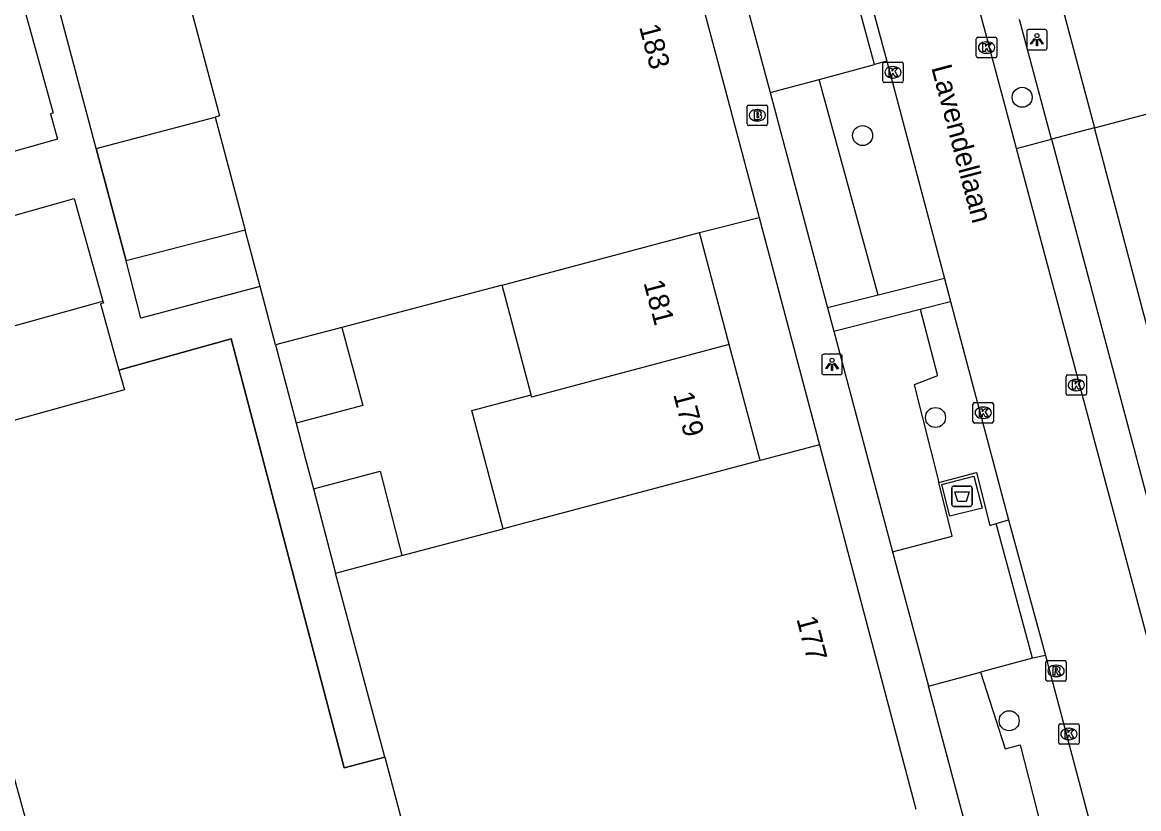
# Model space of a CAD drawing. Extents: x 162542 to 163144, y 380786 to 381511.
# Drawn here: x 162600.8 to 162655.3, y 381111.7 to 381150.2 of the extents above; entities that cross this region are included whole.
import ezdxf

# ---------------------------------------------------------------- set-up
doc = ezdxf.new("R2010")
doc.units = 0
for name, color, linetype in [('IMGEO_Afval_apart_plaats', 7, 'Continuous'), ('IMGEO_Boom', 7, 'Continuous'), ('IMGEO_Brandkraan', 7, 'Continuous'), ('IMGEO_Groenvoorziening', 7, 'Continuous'), ('IMGEO_Kolk', 7, 'Continuous'), ('IMGEO_Lichtpunt', 7, 'Continuous'), ('IMGEO_Muur', 7, 'Continuous'), ('IMGEO_Openbare_ruimte_label', 7, 'Continuous'), ('IMGEO_Pand', 7, 'Continuous'), ('IMGEO_Pand_nummerreeks', 7, 'Continuous'), ('IMGEO_Parkeervlak_open', 7, 'Continuous'), ('IMGEO_Rijbaan_lokaal_open', 7, 'Continuous'), ('IMGEO_Rioolput', 7, 'Continuous'), ('IMGEO_Voetpad_gesloten', 7, 'Continuous'), ('IMGEO_Voetpad_open', 7, 'Continuous')]:
    doc.layers.add(name, color=color, linetype=linetype)

msp = doc.modelspace()

# ---------------------------------------------------------------- linework, layer by layer
at = {"layer": 'IMGEO_Afval_apart_plaats'}
for p, q in [((162646.309, 381127.525), (162647.099, 381127.525)), ((162647.099, 381127.525), (162646.309, 381127.525)), ((162646.209, 381126.625), (162646.209, 381127.425)), ((162646.209, 381127.425), (162646.209, 381126.625)), ((162647.199, 381127.425), (162647.199, 381126.625)), ((162647.199, 381126.625), (162647.199, 381127.425)), ((162647.099, 381126.525), (162646.309, 381126.525)), ((162646.309, 381126.525), (162647.099, 381126.525))]:
    msp.add_line(p, q, dxfattribs=at)
msp.add_lwpolyline([(162646.352, 381127.239), (162647.056, 381127.239), (162646.907, 381126.769), (162646.501, 381126.769), (162646.352, 381127.239)], dxfattribs=at)
for centre, start, end in [((162646.309, 381127.425), 90, 180), ((162646.309, 381127.425), 90, 180), ((162647.099, 381127.425), 0, 90), ((162647.099, 381127.425), 360, 90), ((162646.309, 381126.625), 180, 270), ((162646.309, 381126.625), 180, 270), ((162647.099, 381126.625), 270, 0), ((162647.099, 381126.625), 270, 0)]:
    msp.add_arc(centre, 0.1, start, end, dxfattribs=at)
at = {"layer": 'IMGEO_Boom'}
for centre in [(162649.65, 381146.551), (162641.848, 381144.68), (162645.411, 381130.88), (162649.015, 381116.036)]:
    msp.add_circle(centre, 0.489, dxfattribs=at)
at = {"layer": 'IMGEO_Brandkraan'}
for p, q in [((162636.198, 381145.246), (162636.198, 381146.098)), ((162636.273, 381146.172), (162637.125, 381146.172)), ((162637.199, 381146.098), (162637.199, 381145.246)), ((162636.686, 381145.952), (162636.711, 381145.952)), ((162637.125, 381145.172), (162636.273, 381145.172)), ((162636.709, 381145.392), (162636.684, 381145.392))]:
    msp.add_line(p, q, dxfattribs=at)
for points in [[(162636.198, 381145.246), (162636.198, 381146.098)], [(162636.273, 381146.172), (162637.125, 381146.172)], [(162637.199, 381146.098), (162637.199, 381145.246)], [(162636.546, 381145.872), (162636.546, 381145.472), (162636.759, 381145.472)], [(162636.777, 381145.872), (162636.546, 381145.872)], [(162636.725, 381145.791), (162636.671, 381145.791), (162636.671, 381145.715)], [(162636.671, 381145.715), (162636.724, 381145.715)], [(162636.733, 381145.639), (162636.671, 381145.639), (162636.671, 381145.558)], [(162636.671, 381145.558), (162636.733, 381145.558)], [(162637.125, 381145.172), (162636.273, 381145.172)]]:
    msp.add_lwpolyline(points, dxfattribs=at)
for centre, radius, start, end in [((162636.275, 381146.096), 0.0765, 91.552, 178.448), ((162636.275, 381146.096), 0.0765, 91.552, 178.448), ((162637.123, 381146.096), 0.0765, 1.552, 88.448), ((162637.123, 381146.096), 0.0765, 1.552, 88.448), ((162636.726, 381145.753), 0.0379, 267.8285, 90.9355), ((162636.734, 381145.598), 0.0404, 269.8759, 90.5077), ((162636.765, 381145.723), 0.251, 268.6676, 293.5347), ((162636.781, 381145.727), 0.145, 59.4692, 91.5367), ((162636.806, 381145.774), 0.0922, 285.5137, 58.1501), ((162636.811, 381145.582), 0.105, 301.3115, 78.989), ((162636.275, 381145.248), 0.0765, 181.552, 268.448), ((162636.275, 381145.248), 0.0765, 181.552, 268.448), ((162637.123, 381145.248), 0.0765, 271.552, 358.448), ((162637.123, 381145.248), 0.0765, 271.552, 358.448)]:
    msp.add_arc(centre, radius, start, end, dxfattribs=at)
for centre, major_axis, ratio, start_param, end_param in [((162636.685, 381145.672), (-0.387, 0.002), 0.722429, 4.712389, 7.853982), ((162636.71, 381145.672), (-0.39, 0.002), 0.717154, 1.570796, 4.712389)]:
    msp.add_ellipse(centre, major_axis=major_axis, ratio=ratio, start_param=start_param, end_param=end_param, dxfattribs=at)
at = {"layer": 'IMGEO_Groenvoorziening'}
for points in [[(162642.612, 381136.866), (162639.72, 381147.43)], [(162644.655, 381136.184), (162645.512, 381132.926), (162644.373, 381132.48), (162645.568, 381127.699)], [(162647.612, 381118.42), (162648.817, 381114.655), (162649.56, 381114.853), (162650.996, 381109.159), (162650.154, 381109.01), (162650.946, 381105.841), (162651.491, 381105.99), (162652.085, 381103.415), (162653.175, 381103.613), (162653.617, 381101.793)]]:
    msp.add_lwpolyline(points, dxfattribs=at)
at = {"layer": 'IMGEO_Kolk'}
for p, q in [((162647.408, 381148.562), (162647.408, 381149.414)), ((162647.483, 381149.488), (162648.335, 381149.488)), ((162647.896, 381149.268), (162647.921, 381149.268)), ((162648.409, 381149.414), (162648.409, 381148.562)), ((162642.83, 381147.35), (162642.83, 381148.202)), ((162642.905, 381148.276), (162643.757, 381148.276)), ((162643.831, 381148.202), (162643.831, 381147.35)), ((162648.335, 381148.488), (162647.483, 381148.488)), ((162647.919, 381148.708), (162647.894, 381148.708)), ((162643.318, 381148.056), (162643.343, 381148.056)), ((162643.757, 381147.276), (162642.905, 381147.276)), ((162643.341, 381147.496), (162643.316, 381147.496)), ((162651.794, 381132.042), (162651.794, 381132.894)), ((162651.869, 381132.968), (162652.721, 381132.968)), ((162652.795, 381132.894), (162652.795, 381132.042)), ((162652.282, 381132.748), (162652.307, 381132.748)), ((162652.721, 381131.968), (162651.869, 381131.968)), ((162652.305, 381132.188), (162652.28, 381132.188)), ((162647.244, 381130.684), (162647.244, 381131.536)), ((162647.319, 381131.61), (162648.171, 381131.61)), ((162647.732, 381131.39), (162647.757, 381131.39)), ((162648.245, 381131.536), (162648.245, 381130.684)), ((162647.755, 381130.83), (162647.73, 381130.83)), ((162648.171, 381130.61), (162647.319, 381130.61)), ((162651.435, 381114.963), (162651.435, 381115.815)), ((162651.51, 381115.889), (162652.362, 381115.889)), ((162651.923, 381115.669), (162651.948, 381115.669)), ((162652.436, 381115.815), (162652.436, 381114.963)), ((162652.362, 381114.889), (162651.51, 381114.889)), ((162651.946, 381115.109), (162651.921, 381115.109))]:
    msp.add_line(p, q, dxfattribs=at)
for points in [[(162647.408, 381148.562), (162647.408, 381149.414)], [(162647.483, 381149.488), (162648.335, 381149.488)], [(162648.409, 381149.414), (162648.409, 381148.562)], [(162647.729, 381149.188), (162647.852, 381149.188), (162647.852, 381149.037), (162647.982, 381149.188), (162648.146, 381149.188), (162648, 381149.037), (162648.153, 381148.788), (162648.001, 381148.788), (162647.916, 381148.952), (162647.852, 381148.885), (162647.852, 381148.788), (162647.729, 381148.788), (162647.729, 381149.188)], [(162642.83, 381147.35), (162642.83, 381148.202)], [(162642.905, 381148.276), (162643.757, 381148.276)], [(162643.831, 381148.202), (162643.831, 381147.35)], [(162648.335, 381148.488), (162647.483, 381148.488)], [(162643.151, 381147.976), (162643.274, 381147.976), (162643.274, 381147.825), (162643.404, 381147.976), (162643.568, 381147.976), (162643.422, 381147.825), (162643.575, 381147.576), (162643.423, 381147.576), (162643.338, 381147.74), (162643.274, 381147.673), (162643.274, 381147.576), (162643.151, 381147.576), (162643.151, 381147.976)], [(162643.757, 381147.276), (162642.905, 381147.276)], [(162651.794, 381132.042), (162651.794, 381132.894)], [(162651.869, 381132.968), (162652.721, 381132.968)], [(162652.795, 381132.894), (162652.795, 381132.042)], [(162652.115, 381132.668), (162652.238, 381132.668), (162652.238, 381132.517), (162652.368, 381132.668), (162652.532, 381132.668), (162652.386, 381132.517), (162652.539, 381132.268), (162652.387, 381132.268), (162652.302, 381132.432), (162652.238, 381132.365), (162652.238, 381132.268), (162652.115, 381132.268), (162652.115, 381132.668)], [(162652.721, 381131.968), (162651.869, 381131.968)], [(162647.244, 381130.684), (162647.244, 381131.536)], [(162647.319, 381131.61), (162648.171, 381131.61)], [(162647.565, 381131.31), (162647.688, 381131.31), (162647.688, 381131.159), (162647.818, 381131.31), (162647.982, 381131.31), (162647.836, 381131.159), (162647.989, 381130.91), (162647.837, 381130.91), (162647.752, 381131.074), (162647.688, 381131.007), (162647.688, 381130.91), (162647.565, 381130.91), (162647.565, 381131.31)], [(162648.245, 381131.536), (162648.245, 381130.684)], [(162648.171, 381130.61), (162647.319, 381130.61)], [(162651.435, 381114.963), (162651.435, 381115.815)], [(162651.51, 381115.889), (162652.362, 381115.889)], [(162651.756, 381115.589), (162651.879, 381115.589), (162651.879, 381115.438), (162652.009, 381115.589), (162652.173, 381115.589), (162652.027, 381115.438), (162652.18, 381115.189), (162652.028, 381115.189), (162651.943, 381115.353), (162651.879, 381115.286), (162651.879, 381115.189), (162651.756, 381115.189), (162651.756, 381115.589)], [(162652.436, 381115.815), (162652.436, 381114.963)], [(162652.362, 381114.889), (162651.51, 381114.889)]]:
    msp.add_lwpolyline(points, dxfattribs=at)
for centre, start, end in [((162647.485, 381149.412), 91.552, 178.448), ((162647.485, 381149.412), 91.552, 178.448), ((162648.333, 381149.412), 1.552, 88.448), ((162648.333, 381149.412), 1.552, 88.448), ((162642.907, 381148.2), 91.552, 178.448), ((162642.907, 381148.2), 91.552, 178.448), ((162643.755, 381148.2), 1.552, 88.448), ((162643.755, 381148.2), 1.552, 88.448), ((162647.485, 381148.564), 181.552, 268.448), ((162647.485, 381148.564), 181.552, 268.448), ((162648.333, 381148.564), 271.552, 358.448), ((162648.333, 381148.564), 271.552, 358.448), ((162642.907, 381147.352), 181.552, 268.448), ((162642.907, 381147.352), 181.552, 268.448), ((162643.755, 381147.352), 271.552, 358.448), ((162643.755, 381147.352), 271.552, 358.448), ((162651.871, 381132.892), 91.552, 178.448), ((162651.871, 381132.892), 91.552, 178.448), ((162652.719, 381132.892), 1.552, 88.448), ((162652.719, 381132.892), 1.552, 88.448), ((162651.871, 381132.044), 181.552, 268.448), ((162651.871, 381132.044), 181.552, 268.448), ((162652.719, 381132.044), 271.552, 358.448), ((162652.719, 381132.044), 271.552, 358.448), ((162647.321, 381131.534), 91.552, 178.448), ((162647.321, 381131.534), 91.552, 178.448), ((162648.169, 381131.534), 1.552, 88.448), ((162648.169, 381131.534), 1.552, 88.448), ((162647.321, 381130.686), 181.552, 268.448), ((162647.321, 381130.686), 181.552, 268.448), ((162648.169, 381130.686), 271.552, 358.448), ((162648.169, 381130.686), 271.552, 358.448), ((162651.512, 381115.813), 91.552, 178.448), ((162651.512, 381115.813), 91.552, 178.448), ((162652.36, 381115.813), 1.552, 88.448), ((162652.36, 381115.813), 1.552, 88.448), ((162651.512, 381114.965), 181.552, 268.448), ((162651.512, 381114.965), 181.552, 268.448), ((162652.36, 381114.965), 271.552, 358.448), ((162652.36, 381114.965), 271.552, 358.448)]:
    msp.add_arc(centre, 0.0765, start, end, dxfattribs=at)
for centre, major_axis, ratio, start_param, end_param in [((162647.895, 381148.988), (-0.387, 0.002), 0.722429, 4.712389, 7.853982), ((162647.92, 381148.988), (-0.39, 0.002), 0.717154, 1.570796, 4.712389), ((162643.317, 381147.776), (-0.387, 0.002), 0.722429, 4.712389, 7.853982), ((162643.342, 381147.776), (-0.39, 0.002), 0.717154, 1.570796, 4.712389), ((162652.281, 381132.468), (-0.387, 0.002), 0.722429, 4.712389, 7.853982), ((162652.306, 381132.468), (-0.39, 0.002), 0.717154, 1.570796, 4.712389), ((162647.731, 381131.11), (-0.387, 0.002), 0.722429, 4.712389, 7.853982), ((162647.756, 381131.11), (-0.39, 0.002), 0.717154, 1.570796, 4.712389), ((162651.922, 381115.389), (-0.387, 0.002), 0.722429, 4.712389, 7.853982), ((162651.947, 381115.389), (-0.39, 0.002), 0.717154, 1.570796, 4.712389)]:
    msp.add_ellipse(centre, major_axis=major_axis, ratio=ratio, start_param=start_param, end_param=end_param, dxfattribs=at)
at = {"layer": 'IMGEO_Lichtpunt'}
for p, q in [((162650.773, 381149.868), (162649.965, 381149.868)), ((162650.773, 381149.868), (162649.965, 381149.868)), ((162649.871, 381149.773), (162649.871, 381148.966)), ((162649.871, 381149.773), (162649.871, 381148.966)), ((162650.867, 381148.966), (162650.867, 381149.773)), ((162650.867, 381148.966), (162650.867, 381149.773)), ((162649.965, 381148.872), (162650.773, 381148.872)), ((162649.965, 381148.872), (162650.773, 381148.872)), ((162639.854, 381133.88), (162639.854, 381133.073)), ((162639.854, 381133.88), (162639.854, 381133.073)), ((162640.756, 381133.975), (162639.948, 381133.975)), ((162640.756, 381133.975), (162639.948, 381133.975)), ((162640.85, 381133.073), (162640.85, 381133.88)), ((162640.85, 381133.073), (162640.85, 381133.88)), ((162639.948, 381132.979), (162640.756, 381132.979)), ((162639.948, 381132.979), (162640.756, 381132.979))]:
    msp.add_line(p, q, dxfattribs=at)
for points in [[(162650.245, 381149.437), (162650.284, 381149.409), (162650.096, 381149.147), (162650.058, 381149.174), (162650.245, 381149.437)], [(162650.347, 381149.389), (162650.394, 381149.389), (162650.394, 381149.067), (162650.347, 381149.067), (162650.347, 381149.389)], [(162650.457, 381149.409), (162650.495, 381149.436), (162650.682, 381149.174), (162650.643, 381149.146), (162650.457, 381149.409)], [(162640.228, 381133.544), (162640.267, 381133.516), (162640.079, 381133.254), (162640.041, 381133.281), (162640.228, 381133.544)], [(162640.33, 381133.496), (162640.377, 381133.496), (162640.377, 381133.174), (162640.33, 381133.174), (162640.33, 381133.496)], [(162640.44, 381133.516), (162640.478, 381133.543), (162640.665, 381133.281), (162640.626, 381133.253), (162640.44, 381133.516)]]:
    msp.add_lwpolyline(points, dxfattribs=at)
for centre in [(162650.37, 381149.571), (162640.353, 381133.678)]:
    msp.add_circle(centre, 0.0994, dxfattribs=at)
for centre, start, end in [((162649.965, 381149.773), 90, 180), ((162649.965, 381149.773), 90, 180), ((162650.773, 381149.773), 0, 90), ((162650.773, 381149.773), 0, 90), ((162649.965, 381148.966), 180, 270), ((162649.965, 381148.966), 180, 270), ((162650.773, 381148.966), 270, 0), ((162650.773, 381148.966), 270, 360), ((162639.948, 381133.88), 90, 180), ((162639.948, 381133.88), 90, 180), ((162640.756, 381133.88), 0, 90), ((162640.756, 381133.88), 0, 90), ((162639.948, 381133.073), 180, 270), ((162639.948, 381133.073), 180, 270), ((162640.756, 381133.073), 270, 0), ((162640.756, 381133.073), 270, 360)]:
    msp.add_arc(centre, 0.0946, start, end, dxfattribs=at)
at = {"layer": 'IMGEO_Muur'}
for points in [[(162604.364, 381144.046), (162605.83, 381138.548)], [(162618.478, 381114.259), (162616.499, 381113.731), (162610.976, 381134.738), (162605.484, 381133.2)]]:
    msp.add_lwpolyline(points, dxfattribs=at)
at = {"layer": 'IMGEO_Pand'}
for points in [[(162648.45, 381162.897), (162651.526, 381151.298), (162653.181, 381145.057)], [(162632.03, 381158.534), (162635.122, 381146.939), (162636.792, 381140.677)], [(162600.237, 381153.107), (162602.258, 381145.771), (162602.133, 381145.736), (162602.48, 381144.497), (162598.075, 381143.264), (162598.887, 381140.365), (162603.291, 381141.599), (162604.699, 381136.572)], [(162604.364, 381144.046), (162601.824, 381153.619)], [(162608.82, 381152.374), (162608.616, 381152.32), (162610.393, 381145.637), (162610.195, 381145.585)], [(162604.364, 381144.046), (162610.195, 381145.585)], [(162610.195, 381145.585), (162611.492, 381140.668), (162611.654, 381140.055)], [(162653.181, 381145.057), (162656.081, 381145.826)], [(162633.868, 381139.932), (162636.792, 381140.677)], [(162611.654, 381140.055), (162605.83, 381138.548)], [(162612.385, 381137.285), (162611.654, 381140.055)], [(162624.218, 381137.357), (162633.868, 381139.932)], [(162635.326, 381134.447), (162633.868, 381139.932)], [(162612.385, 381137.285), (162606.555, 381135.747), (162605.83, 381138.548)], [(162613.138, 381134.433), (162612.385, 381137.285)], [(162624.218, 381137.357), (162616.382, 381135.289)], [(162625.635, 381131.991), (162624.218, 381137.357)], [(162599.227, 381134.15), (162598.993, 381134.999), (162604.699, 381136.572)], [(162604.699, 381136.572), (162604.726, 381136.477), (162604.581, 381136.436), (162605.484, 381133.2)], [(162616.382, 381135.289), (162613.138, 381134.433)], [(162616.382, 381135.289), (162617.406, 381131.463), (162614.146, 381130.604)], [(162605.484, 381133.2), (162605.755, 381132.226), (162600.343, 381130.735), (162599.39, 381134.195), (162599.227, 381134.15)], [(162613.138, 381134.433), (162614.146, 381130.604)], [(162635.326, 381134.447), (162625.664, 381131.88), (162625.635, 381131.991)], [(162636.835, 381128.769), (162635.326, 381134.447)], [(162624.265, 381125.424), (162622.734, 381131.225), (162625.635, 381131.991)], [(162639.746, 381129.54), (162636.835, 381128.769)], [(162639.746, 381129.54), (162641.278, 381123.741), (162644.458, 381111.704)], [(162636.835, 381128.769), (162624.265, 381125.424)], [(162614.993, 381127.388), (162618.253, 381128.253), (162619.323, 381124.12)], [(162614.993, 381127.388), (162616.078, 381123.263)], [(162619.323, 381124.12), (162624.265, 381125.424)], [(162616.078, 381123.263), (162619.323, 381124.12)], [(162618.478, 381114.259), (162617.623, 381117.468), (162616.078, 381123.263)], [(162604.769, 381110.039), (162604.657, 381110.447), (162604.526, 381110.924), (162601.255, 381110.023), (162600.441, 381112.98), (162599.706, 381115.648)], [(162618.478, 381114.259), (162620.529, 381106.565)]]:
    msp.add_lwpolyline(points, dxfattribs=at)
at = {"layer": 'IMGEO_Parkeervlak_open'}
for points in [[(162639.72, 381147.43), (162642.421, 381148.163)], [(162637.327, 381146.78), (162639.72, 381147.43)], [(162649.38, 381144.042), (162651.083, 381144.497)]]:
    msp.add_lwpolyline(points, dxfattribs=at)
at = {"layer": 'IMGEO_Rijbaan_lokaal_open'}
for points in [[(162649.38, 381144.042), (162643.686, 381165.375)], [(162641.237, 381154.972), (162643.024, 381148.328)], [(162643.024, 381148.328), (162645.846, 381137.677)], [(162657.855, 381112.29), (162649.38, 381144.042)], [(162645.846, 381137.677), (162646.141, 381136.563)], [(162646.141, 381136.563), (162648.974, 381125.871)], [(162648.974, 381125.871), (162650.784, 381119.239)], [(162650.784, 381119.239), (162654.437, 381105.453)]]:
    msp.add_lwpolyline(points, dxfattribs=at)
at = {"layer": 'IMGEO_Rioolput'}
for p, q in [((162650.807, 381118.053), (162650.807, 381118.905)), ((162650.882, 381118.979), (162651.734, 381118.979)), ((162651.295, 381118.759), (162651.32, 381118.759)), ((162651.808, 381118.905), (162651.808, 381118.053)), ((162651.318, 381118.199), (162651.293, 381118.199)), ((162651.734, 381117.979), (162650.882, 381117.979))]:
    msp.add_line(p, q, dxfattribs=at)
for points in [[(162650.807, 381118.053), (162650.807, 381118.905)], [(162650.882, 381118.979), (162651.734, 381118.979)], [(162651.808, 381118.905), (162651.808, 381118.053)], [(162651.396, 381118.677), (162651.144, 381118.679), (162651.144, 381118.279)], [(162651.144, 381118.279), (162651.268, 381118.279), (162651.268, 381118.441), (162651.279, 381118.441)], [(162651.322, 381118.598), (162651.268, 381118.598), (162651.268, 381118.517)], [(162651.268, 381118.517), (162651.32, 381118.517)], [(162651.326, 381118.412), (162651.397, 381118.279), (162651.537, 381118.279), (162651.472, 381118.405)], [(162651.734, 381117.979), (162650.882, 381117.979)]]:
    msp.add_lwpolyline(points, dxfattribs=at)
for centre, radius, start, end in [((162650.884, 381118.903), 0.0765, 91.552, 178.448), ((162650.884, 381118.903), 0.0765, 91.552, 178.448), ((162651.732, 381118.903), 0.0765, 1.552, 88.448), ((162651.732, 381118.903), 0.0765, 1.552, 88.448), ((162651.278, 381118.388), 0.0533, 26.0293, 88.6989), ((162651.304, 381118.706), 0.19, 274.7715, 282.9687), ((162651.328, 381118.502), 0.0964, 77.0061, 93.1865), ((162651.342, 381118.559), 0.0378, 276.6634, 79.6772), ((162651.395, 381118.567), 0.109, 350.3612, 89.416), ((162651.393, 381118.567), 0.112, 277.5842, 350.9817), ((162651.377, 381118.352), 0.108, 29.5134, 73.7905), ((162650.884, 381118.055), 0.0765, 181.552, 268.448), ((162650.884, 381118.055), 0.0765, 181.552, 268.448), ((162651.732, 381118.055), 0.0765, 271.552, 358.448), ((162651.732, 381118.055), 0.0765, 271.552, 358.448)]:
    msp.add_arc(centre, radius, start, end, dxfattribs=at)
for centre, major_axis, ratio, start_param, end_param in [((162651.294, 381118.479), (-0.387, 0.002), 0.722429, 4.712389, 7.853982), ((162651.319, 381118.479), (-0.39, 0.002), 0.717154, 1.570796, 4.712389)]:
    msp.add_ellipse(centre, major_axis=major_axis, ratio=ratio, start_param=start_param, end_param=end_param, dxfattribs=at)
at = {"layer": 'IMGEO_Voetpad_gesloten'}
msp.add_lwpolyline([(162646.117, 381126.048), (162645.722, 381127.603), (162647.292, 381128.002), (162647.687, 381126.447), (162646.117, 381126.048)], dxfattribs=at)
at = {"layer": 'IMGEO_Voetpad_open'}
for points in [[(162642.421, 381148.163), (162640.636, 381154.797)], [(162635.59, 381153.303), (162637.327, 381146.78)], [(162651.083, 381144.497), (162649.522, 381150.353)], [(162643.024, 381148.328), (162642.421, 381148.163)], [(162637.327, 381146.78), (162640.133, 381136.243)], [(162653.181, 381145.057), (162651.083, 381144.497)], [(162656.145, 381133.899), (162653.181, 381145.057)], [(162651.083, 381144.497), (162655.734, 381127.049)], [(162605.83, 381138.548), (162604.364, 381144.046)], [(162636.792, 381140.677), (162639.746, 381129.54)], [(162645.846, 381137.677), (162642.612, 381136.866)], [(162642.612, 381136.866), (162640.133, 381136.243)], [(162640.133, 381136.243), (162640.435, 381135.109)], [(162640.435, 381135.109), (162644.655, 381136.184)], [(162644.655, 381136.184), (162646.141, 381136.563)], [(162640.435, 381135.109), (162643.311, 381124.312)], [(162605.484, 381133.2), (162610.976, 381134.738), (162616.499, 381113.731), (162618.478, 381114.259)], [(162614.146, 381130.604), (162614.609, 381128.846), (162614.993, 381127.388)], [(162645.568, 381127.699), (162647.414, 381128.192), (162648.065, 381125.594), (162648.385, 381125.691)], [(162643.311, 381124.312), (162646.229, 381125.075), (162645.568, 381127.699)], [(162648.385, 381125.691), (162648.974, 381125.871)], [(162650.158, 381119.106), (162648.385, 381125.691)], [(162643.311, 381124.312), (162645.063, 381117.734)], [(162650.784, 381119.239), (162650.158, 381119.106)], [(162650.158, 381119.106), (162647.612, 381118.42)], [(162645.063, 381117.734), (162647.612, 381118.42)], [(162648.066, 381106.457), (162645.063, 381117.734)]]:
    msp.add_lwpolyline(points, dxfattribs=at)

# ---------------------------------------------------------------- texts
at = {"layer": 'IMGEO_Openbare_ruimte_label'}
msp.add_text('Lavendellaan', height=1, rotation=284.8835, dxfattribs=at).set_placement((162645.198, 381148.01))
at = {"layer": 'IMGEO_Pand_nummerreeks'}
for s, rotation, p in [('183', 284.9322, (162630.911, 381150.001)), ('181', 284.8824, (162631.125, 381137.482)), ('179', 284.8824, (162632.579, 381132.009)), ('177', 284.7984, (162638.603, 381121.026))]:
    msp.add_text(s, height=1, rotation=rotation, dxfattribs=at).set_placement(p)

doc.saveas('drawing.dxf')
